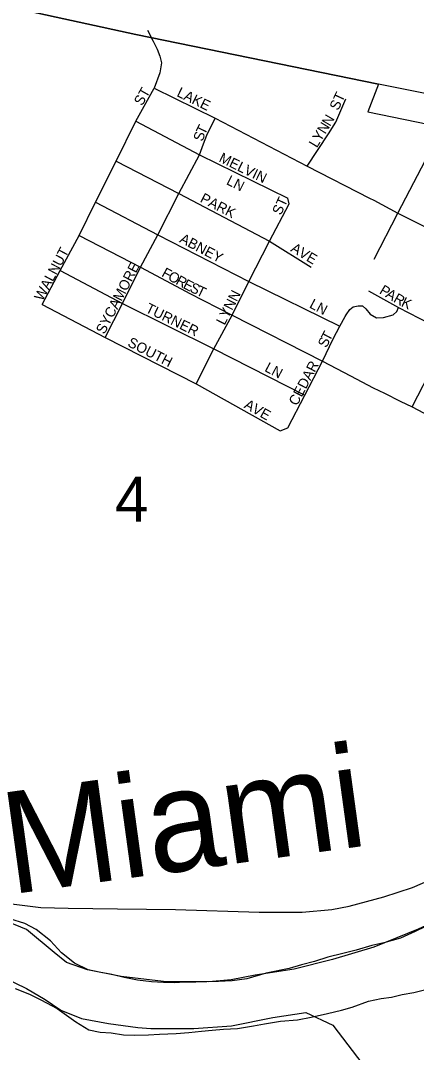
# Model space of a CAD drawing. Extents: x 1310247 to 1664935, y 284496 to 704931.
# Drawn here: x 1455731 to 1457674, y 571841 to 576911 of the extents above; entities that cross this region are included whole.
import ezdxf

# ---------------------------------------------------------------- set-up
doc = ezdxf.new("R2010")
doc.units = 0
for name, color, linetype in [('GM_X_Airport_Text_Class_2', 7, 'Continuous'), ('GM_X_City_Street', 7, 'Continuous'), ('GM_X_Corporation_Text', 7, 'Continuous'), ('GM_X_County', 7, 'Continuous'), ('GM_X_Major_Lake_Text', 7, 'Continuous'), ('GM_X_Rail_Line', 7, 'Continuous'), ('GM_X_US_Location', 7, 'Continuous')]:
    doc.layers.add(name, color=color, linetype=linetype)

msp = doc.modelspace()

# ---------------------------------------------------------------- linework, layer by layer
at = {"layer": 'GM_X_City_Street'}
for points in [[(1456486.4, 572182.8), (1456432.4, 572184.1), (1456372.4, 572187.6), (1456304.6, 572195.4), (1456238.8, 572209.1), (1456179.1, 572222.6), (1456115.4, 572234.2), (1456061.6, 572245.6), (1455994.4, 572279.4), (1455931.6, 572329.1), (1455877.1, 572388.7), (1455806.5, 572444.6), (1455751.2, 572474.1), (1455677.7, 572496)], [(1457719, 572458.6), (1457668.3, 572433.8), (1457595.4, 572401.6), (1457514.7, 572379.5), (1457454.3, 572365), (1457377.6, 572342.8), (1457313.1, 572326.4), (1457238.5, 572308.2), (1457173.9, 572287.8), (1457109.4, 572271.4), (1457048.9, 572252.8), (1456936.2, 572229.6), (1456841.3, 572201.9), (1456769, 572191.7), (1456702.9, 572189.3), (1456644.7, 572186.8), (1456590.6, 572186.2), (1456536.6, 572185.5), (1456486.4, 572182.8)], [(1455702.8, 572154.4), (1455774.2, 572126.5), (1455829.5, 572099), (1455910.5, 572056.8), (1456000.9, 571990.4), (1456065.9, 571950.6), (1456121.7, 571939.2), (1456175.7, 571935.8), (1456235.5, 571926.3), (1456289.5, 571924.9), (1456357.7, 571927.2), (1456411.8, 571929.9), (1456494, 571933.8), (1456556.2, 571938.3), (1456618.4, 571944.7), (1456670.6, 571949.4), (1456726.8, 571954), (1456795, 571958.3), (1456873.4, 571970.4), (1456927.7, 571981.1)], [(1456927.7, 571981.1), (1457006.1, 571993.1), (1457090.4, 572001), (1457156.8, 572013.4), (1457237.4, 572031.4), (1457305.9, 572047.8), (1457358.3, 572062.5), (1457439.2, 572092.5), (1457501.6, 572105), (1457551.8, 572111.8), (1457604.2, 572124.5), (1457660.5, 572135.1), (1457727, 572151.5)]]:
    msp.add_lwpolyline(points, dxfattribs=at)
at = {"layer": 'GM_X_Corporation_Text'}
for points in [[(1456353.4, 576863.2), (1456381.2, 576810.5), (1456401.5, 576770.3), (1456414, 576736.6), (1456421.9, 576703.8), (1456414, 576654.2), (1456386.2, 576578.2), (1456685.5, 576432), (1457138.1, 576195.4), (1457444.4, 576038.3), (1457464.8, 576027.6)], [(1455835.8, 575515.5), (1455924.3, 575683.4), (1456017.3, 575855.2), (1456098.6, 576018.9), (1456198.9, 576219.9), (1456296.3, 576415.8), (1456386.2, 576578.2)], [(1457138.1, 576195.4), (1457241.7, 576354.1), (1457277.9, 576411.4), (1457328, 576526.1)], [(1456296.3, 576415.8), (1456608.6, 576251), (1457042.4, 576038.3)], [(1456628.8, 576304.8), (1456644.8, 576347.4), (1456685.5, 576432)], [(1456145.4, 575353), (1456230.6, 575520.3), (1456319.8, 575698.6), (1456404, 575858.4), (1456507.7, 576061.4), (1456608.6, 576251), (1456628.8, 576304.8)], [(1457466.1, 575737.7), (1457583.5, 575964.9), (1457757.8, 576300)], [(1456198.9, 576219.9), (1456507.7, 576061.4), (1456952.7, 575826.2), (1457157.9, 575698.9)], [(1456098.6, 576018.9), (1456404, 575858.4), (1456851.4, 575629.1), (1457297.9, 575409.8)], [(1456593.1, 575125.8), (1456679.9, 575298.4), (1456769, 575463.2), (1456851.4, 575629.1), (1456952.7, 575826.2), (1457048.5, 576011.1), (1457042.4, 576038.3)], [(1457464.8, 576027.6), (1457583.5, 575964.9), (1458029.5, 575739.9), (1458472.9, 575507.8), (1458914.8, 575284), (1459080.7, 575254.4), (1459266.5, 575224.1), (1459577.2, 575175.3)], [(1456017.3, 575855.2), (1456319.8, 575698.6), (1456543, 575579), (1456558.2, 575571.2)], [(1455924.3, 575683.4), (1456230.6, 575520.3), (1456679.9, 575298.4), (1457125.3, 575070.1)], [(1456558.2, 575571.2), (1456769, 575463.2), (1457213.3, 575237.2), (1457350.3, 575164.8), (1457461.6, 575106.9), (1457516.7, 575079.6), (1457594.7, 575040.1), (1457652.6, 575012.2), (1457736.4, 574968)], [(1457438.2, 575582.9), (1457585.8, 575501.6)], [(1455835.8, 575515.5), (1456145.4, 575353), (1456593.1, 575125.8), (1457004.6, 574895)], [(1457329.7, 575465.1), (1457346.4, 575491), (1457363.6, 575504.4), (1457388.6, 575509), (1457408.7, 575508.3), (1457424.9, 575494.9), (1457446.6, 575468.8), (1457477.2, 575450.4), (1457512.8, 575452.1), (1457560.2, 575465.5), (1457577.4, 575481.6), (1457585.8, 575501.6)], [(1457004.6, 574895), (1457041.8, 574909.8), (1457125.3, 575070.1), (1457213.3, 575237.2), (1457265.6, 575346.3), (1457297.9, 575409.8), (1457324.6, 575457.1), (1457329.7, 575465.1)], [(1457585.8, 575501.6), (1457839.5, 575369.9), (1458290.5, 575140), (1458736.4, 574913.4), (1459054.5, 574748.9), (1459493.6, 574520.2)], [(1457652.6, 575012.2), (1457763.4, 575225.5), (1457773.3, 575244.1)], [(1455685.4, 572571), (1455830, 572553.1), (1455964.4, 572548.9), (1456206.8, 572545.5), (1456490.9, 572542.1), (1456901.7, 572530.2), (1457112.7, 572530.2), (1457258.1, 572542.9), (1457343.1, 572558.2), (1457513.3, 572604.2), (1457654.5, 572651), (1457802.5, 572714.7), (1458047.1, 572831), (1458154.6, 572883.1), (1458247.3, 572951.2), (1458287.7, 572987.7)]]:
    msp.add_lwpolyline(points, dxfattribs=at)
at = {"layer": 'GM_X_County'}
for points in [[(1458979.3, 576933.2), (1458975.2, 573847.6), (1458973.2, 573747.7), (1458878.4, 573407.6), (1458690.4, 573207.5), (1458356.2, 572898.2), (1458175.1, 572739.8), (1458016.8, 572625), (1457862.8, 572528.1), (1457683.2, 572445.7), (1457465.5, 572358.1), (1457262.2, 572296.2), (1457073.3, 572250), (1456882.8, 572219.9), (1456764.3, 572196.3), (1456654.1, 572186.5), (1456432.2, 572188.9), (1456224.7, 572213.1), (1456059.4, 572246.4), (1455956.1, 572282.5), (1455895.1, 572331.7), (1455759.4, 572444.4), (1455640.4, 572492.8)], [(1455644.7, 572210.7), (1455759.6, 572154.5), (1455850.5, 572100.6), (1455927.4, 572047.1), (1456028.6, 572007.1), (1456162.1, 571982.4), (1456305.7, 571963.5), (1456369.6, 571958.2), (1456581.5, 571957.9), (1456765.7, 571970.2), (1456968.6, 572012.2), (1457131.1, 572036.9), (1457263.8, 571974.2), (1457626.2, 571497), (1457316.5, 568229.5), (1451880.8, 568766.6)]]:
    msp.add_lwpolyline(points, dxfattribs=at)
at = {"layer": 'GM_X_Major_Lake_Text'}
for points in [[(1454903.8, 577147.4), (1456296.8, 576842.5), (1457487.4, 576599.2), (1457435.4, 576462.3), (1460064.1, 575922.6), (1460771.7, 578095.7)], [(1459424.4, 576948.6), (1459356.7, 576614.6), (1459330.9, 576227.5), (1457487.4, 576599.2), (1456296.8, 576842.5), (1454903.8, 577147.4)]]:
    msp.add_lwpolyline(points, dxfattribs=at)

# ---------------------------------------------------------------- texts
at = {"layer": 'GM_X_Airport_Text_Class_2'}
msp.add_text('Miami', height=500, rotation=7.8132, dxfattribs=at).set_placement((1455679.4, 572616.4))
at = {"layer": 'GM_X_Rail_Line'}
for s, rotation, p in [('ST', 60.2568, (1456326.9, 576488.7)), ('LAKE', 334.1359, (1456493.2, 576540.9)), ('ST', 64.9823, (1457290.1, 576466)), ('N', 59.5815, (1457249.6, 576388.1)), ('T', 64.0703, (1456634.3, 576345.8)), ('Y', 58.64, (1457203.4, 576312.2)), ('N', 58.64, (1457226.3, 576349.8)), ('S', 73.4054, (1456625, 576314.1)), ('L', 58.6145, (1457185.1, 576282.2)), ('MELVIN', 333.9025, (1456700, 576219.7)), ('LN', 333.4301, (1456736.8, 576108.3)), ('PARK', 332.7477, (1456607.8, 576021.6)), ('ST', 64.9823, (1457008.5, 575951.2)), ('ABNEY', 332.3505, (1456506.6, 575823.4)), ('AVE', 329.0388, (1457052.7, 575779.3)), ('WALNUT', 62.1531, (1455838.3, 575529.2)), ('SYCAMORE', 62.7652, (1456141.9, 575366.3)), ('F', 331.1497, (1456418.8, 575656.2)), ('O', 331.1488, (1456449.7, 575639.2)), ('R', 331.153, (1456488.2, 575618)), ('E', 332.3244, (1456523.9, 575598.4)), ('S', 334.3076, (1456556.7, 575581.2)), ('T', 334.7111, (1456588.8, 575565.8)), ('P', 328.7505, (1457488.4, 575572.5)), ('LYNN', 62.8217, (1456731.7, 575410.7)), ('A', 328.7819, (1457518.5, 575554.2)), ('R', 330.1134, (1457557.2, 575530.7)), ('TURNER', 333.891, (1456339.2, 575480.4)), ('LN', 332.0986, (1457144.6, 575502.2)), ('K', 334.78, (1457595.5, 575508.9)), ('SOUTH', 332.8748, (1456251.4, 575313.2)), ('S', 65.0227, (1457232.9, 575299.8)), ('T', 61.8214, (1457247.4, 575331.1)), ('LN', 332.0986, (1456924.7, 575190)), ('CEDAR', 62.3546, (1457087.9, 575014.4)), ('AVE', 330.7528, (1456823.7, 575009.5))]:
    msp.add_text(s, height=50, rotation=rotation, dxfattribs=at).set_placement(p)
at = {"layer": 'GM_X_US_Location'}
msp.add_text('4', height=221, rotation=0, dxfattribs=at).set_placement((1456194.3, 574448.8))

doc.saveas('drawing.dxf')
